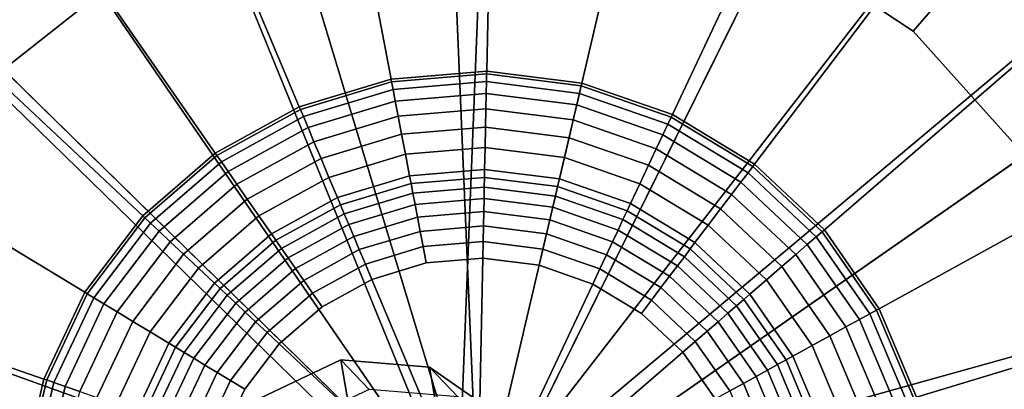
# Model space of a CAD drawing. Extents: x -43.1 to 43.1, y -41.3 to 41.3.
# Tile 586 of 656: x -4.933 to -4.045, y 33.314 to 33.648. Entities that reach past the tile are written whole.
import ezdxf

# ---------------------------------------------------------------- set-up
doc = ezdxf.new("R2010")
doc.units = 0
for name, color, linetype in [('CABLE.1', 18, 'CONTINUOUS'), ('LAMP', 7, 'CONTINUOUS'), ('LAMP_SUPPORT', 18, 'CONTINUOUS'), ('METAL_BASE', 254, 'CONTINUOUS')]:
    doc.layers.add(name, color=color, linetype=linetype)

msp = doc.modelspace()

# ---------------------------------------------------------------- linework, layer by layer
at = {"layer": 'CABLE.1'}
for points in [[(-4.7162, 33.3061, 16.207), (-4.6436, 33.3406, 16.2047), (-4.618, 33.314, 17.3927), (-4.6907, 33.2796, 17.3935)], [(-4.6929, 33.1702, 15.4037), (-4.6201, 33.2039, 15.3967), (-4.6436, 33.3406, 16.2047), (-4.7162, 33.3061, 16.207)], [(-4.6436, 33.3406, 16.2047), (-4.5634, 33.334, 16.2055), (-4.5379, 33.3074, 17.3908), (-4.618, 33.314, 17.3927)], [(-4.6201, 33.2039, 15.3967), (-4.5401, 33.1983, 15.4031), (-4.5634, 33.334, 16.2055), (-4.6436, 33.3406, 16.2047)], [(-4.5634, 33.334, 16.2055), (-4.4972, 33.2881, 16.2091), (-4.4718, 33.2617, 17.3884), (-4.5379, 33.3074, 17.3908)], [(-4.5401, 33.1983, 15.4031), (-4.4743, 33.155, 15.4212), (-4.4972, 33.2881, 16.2091), (-4.5634, 33.334, 16.2055)]]:
    msp.add_3dface(points, dxfattribs=at)
at = {"layer": 'LAMP'}
for points in [[(-4.7381, 33.9077, 22.1433), (-4.519, 33.1826, 22.1433), (-4.5509, 33.9394, 22.1433)], [(-4.3617, 33.9236, 22.1433), (-4.5509, 33.9394, 22.1433), (-4.519, 33.1826, 22.1433), (-4.1824, 33.8612, 22.1433)], [(-4.9116, 33.8304, 22.1433), (-5.0603, 33.7124, 22.1433), (-4.519, 33.1826, 22.1433), (-4.7381, 33.9077, 22.1433)], [(-4.0243, 33.7562, 22.1433), (-4.1824, 33.8612, 22.1433), (-4.519, 33.1826, 22.1433), (-3.8972, 33.6151, 22.1433)], [(-4.2056, 33.8145, 25.2522), (-4.0583, 33.7167, 25.2522), (-4.127, 33.6371, 25.2735), (-4.2523, 33.7203, 25.2735)], [(-3.9809, 33.8064, 25.1939), (-3.8427, 33.653, 25.1939), (-3.94, 33.5853, 25.2522), (-4.0583, 33.7167, 25.2522)], [(-5.0231, 33.676, 25.2522), (-4.8845, 33.7858, 25.2522), (-4.8301, 33.6959, 25.2735), (-4.948, 33.6025, 25.2735)], [(-4.6926, 33.7572, 25.2735), (-4.5443, 33.7823, 25.2735), (-4.519, 33.1826, 25.2735)], [(-4.3944, 33.7698, 25.2735), (-4.2523, 33.7203, 25.2735), (-4.519, 33.1826, 25.2735), (-4.5443, 33.7823, 25.2735)], [(-4.8301, 33.6959, 25.2735), (-4.6926, 33.7572, 25.2735), (-4.519, 33.1826, 25.2735), (-4.948, 33.6025, 25.2735)], [(-4.127, 33.6371, 25.2735), (-4.0263, 33.5253, 25.2735), (-4.519, 33.1826, 25.2735), (-4.2523, 33.7203, 25.2735)], [(-5.1751, 33.5612, 22.1433), (-5.2486, 33.3861, 22.1433), (-4.519, 33.1826, 22.1433), (-5.0603, 33.7124, 22.1433)], [(-4.0583, 33.7167, 25.2522), (-3.94, 33.5853, 25.2522), (-4.0263, 33.5253, 25.2735), (-4.127, 33.6371, 25.2735)], [(-3.8092, 33.4469, 22.1433), (-3.8972, 33.6151, 22.1433), (-4.519, 33.1826, 22.1433), (-3.7658, 33.262, 22.1433)], [(-5.0389, 33.4826, 25.2735), (-4.948, 33.6025, 25.2735), (-4.519, 33.1826, 25.2735), (-5.0971, 33.3439, 25.2735)], [(-3.9565, 33.392, 25.2735), (-3.9221, 33.2456, 25.2735), (-4.519, 33.1826, 25.2735), (-4.0263, 33.5253, 25.2735)], [(-5.2763, 33.1983, 22.1434), (-5.2564, 33.0095, 22.1434), (-4.519, 33.1826, 22.1433), (-5.2486, 33.3861, 22.1433)], [(-5.1191, 33.195, 25.2735), (-5.0971, 33.3439, 25.2735), (-4.519, 33.1826, 25.2735), (-5.1033, 33.0454, 25.2735)]]:
    msp.add_3dface(points, dxfattribs=at)
at = {"layer": 'LAMP_SUPPORT'}
for points in [[(-4.5378, 33.2036, 21.5662), (-4.8912, 34.0685, 21.5662), (-4.6998, 34.1264, 21.5662), (-4.5007, 34.1432, 21.5662)], [(-4.515, 33.2105, 21.5662), (-4.5378, 33.2036, 21.5662), (-4.5007, 34.1432, 21.5662), (-4.3023, 34.1181, 21.5662)], [(-4.515, 33.2105, 21.5662), (-4.3023, 34.1181, 21.5662), (-4.1136, 34.0525, 21.5662), (-3.9426, 33.949, 21.5662)], [(-4.5378, 33.2036, 21.5662), (-5.0663, 33.9722, 21.5662), (-4.8912, 34.0685, 21.5662)], [(-4.5378, 33.2036, 21.5662), (-4.5442, 33.1853, 21.5662), (-5.2176, 33.8415, 21.5662), (-5.0663, 33.9722, 21.5662)], [(-4.5045, 33.9553, 17.7827), (-4.6646, 33.9418, 17.7827), (-4.5981, 33.594, 17.7827), (-4.5118, 33.6012, 17.7827)], [(-4.3452, 33.9352, 17.7827), (-4.5045, 33.9553, 17.7827), (-4.5118, 33.6012, 17.7827), (-4.426, 33.5904, 17.7827)], [(-4.6646, 33.9418, 17.7827), (-4.8183, 33.8953, 17.7827), (-4.681, 33.5689, 17.7827), (-4.5981, 33.594, 17.7827)], [(-4.515, 33.2105, 21.5662), (-3.9426, 33.949, 21.5662), (-3.7968, 33.8122, 21.5662)], [(-4.1935, 33.8824, 17.7827), (-4.3452, 33.9352, 17.7827), (-4.426, 33.5904, 17.7827), (-4.3442, 33.562, 17.7827)], [(-4.8183, 33.8953, 17.7827), (-4.959, 33.8179, 17.7827), (-4.7568, 33.5272, 17.7827), (-4.681, 33.5689, 17.7827)], [(-4.0561, 33.7993, 17.7827), (-4.1935, 33.8824, 17.7827), (-4.3442, 33.562, 17.7827), (-4.2701, 33.5171, 17.7827)], [(-4.5442, 33.1853, 21.5662), (-5.4234, 33.5014, 21.5662), (-5.3384, 33.6823, 21.5662), (-5.2176, 33.8415, 21.5662)], [(-4.959, 33.8179, 17.7827), (-5.0806, 33.713, 17.7827), (-4.8223, 33.4706, 17.7827), (-4.7568, 33.5272, 17.7827)], [(-4.515, 33.2105, 21.5662), (-3.7968, 33.8122, 21.5662), (-3.6827, 33.6481, 21.5662), (-3.6052, 33.4639, 21.5662)], [(-3.939, 33.6894, 17.7827), (-4.0561, 33.7993, 17.7827), (-4.2701, 33.5171, 17.7827), (-4.207, 33.4579, 17.7827)], [(-5.0806, 33.713, 17.7827), (-5.1776, 33.585, 17.7827), (-4.8746, 33.4016, 17.7827), (-4.8223, 33.4706, 17.7827)], [(-3.8473, 33.5575, 17.7827), (-3.939, 33.6894, 17.7827), (-4.207, 33.4579, 17.7827), (-4.1576, 33.3868, 17.7827)], [(-4.5118, 33.6012, 17.7827), (-4.5981, 33.594, 17.7827), (-4.5976, 33.5914, 17.763), (-4.5119, 33.5986, 17.763)], [(-4.5119, 33.5986, 17.763), (-4.5976, 33.5914, 17.763), (-4.5963, 33.5846, 17.7108), (-4.512, 33.5917, 17.7108)], [(-4.4266, 33.5879, 17.763), (-4.5119, 33.5986, 17.763), (-4.512, 33.5917, 17.7108), (-4.4281, 33.5811, 17.7108)], [(-4.426, 33.5904, 17.7827), (-4.5118, 33.6012, 17.7827), (-4.5119, 33.5986, 17.763), (-4.4266, 33.5879, 17.763)], [(-4.5981, 33.594, 17.7827), (-4.681, 33.5689, 17.7827), (-4.68, 33.5665, 17.763), (-4.5976, 33.5914, 17.763)], [(-4.5976, 33.5914, 17.763), (-4.68, 33.5665, 17.763), (-4.6773, 33.5601, 17.7108), (-4.5963, 33.5846, 17.7108)], [(-4.512, 33.5917, 17.7108), (-4.5963, 33.5846, 17.7108), (-4.5943, 33.574, 17.6355), (-4.5123, 33.5809, 17.6355)], [(-4.4281, 33.5811, 17.7108), (-4.512, 33.5917, 17.7108), (-4.5123, 33.5809, 17.6355), (-4.4306, 33.5706, 17.6355)], [(-4.3453, 33.5596, 17.763), (-4.4266, 33.5879, 17.763), (-4.4281, 33.5811, 17.7108), (-4.3483, 33.5533, 17.7108)], [(-4.3442, 33.562, 17.7827), (-4.426, 33.5904, 17.7827), (-4.4266, 33.5879, 17.763), (-4.3453, 33.5596, 17.763)], [(-5.1776, 33.585, 17.7827), (-5.246, 33.4397, 17.7827), (-4.9115, 33.3233, 17.7827), (-4.8746, 33.4016, 17.7827)], [(-4.5963, 33.5846, 17.7108), (-4.6773, 33.5601, 17.7108), (-4.6731, 33.5502, 17.6355), (-4.5943, 33.574, 17.6355)], [(-4.5123, 33.5809, 17.6355), (-4.5943, 33.574, 17.6355), (-4.5917, 33.5604, 17.5472), (-4.5126, 33.5671, 17.5472)], [(-4.4306, 33.5706, 17.6355), (-4.5123, 33.5809, 17.6355), (-4.5126, 33.5671, 17.5472), (-4.4338, 33.5571, 17.5472)], [(-4.3483, 33.5533, 17.7108), (-4.4281, 33.5811, 17.7108), (-4.4306, 33.5706, 17.6355), (-4.3528, 33.5436, 17.6355)], [(-4.681, 33.5689, 17.7827), (-4.7568, 33.5272, 17.7827), (-4.7553, 33.525, 17.763), (-4.68, 33.5665, 17.763)], [(-4.5943, 33.574, 17.6355), (-4.6731, 33.5502, 17.6355), (-4.6677, 33.5374, 17.5472), (-4.5917, 33.5604, 17.5472)], [(-4.3528, 33.5436, 17.6355), (-4.4306, 33.5706, 17.6355), (-4.4338, 33.5571, 17.5472), (-4.3587, 33.531, 17.5472)], [(-4.68, 33.5665, 17.763), (-4.7553, 33.525, 17.763), (-4.7513, 33.5193, 17.7108), (-4.6773, 33.5601, 17.7108)], [(-4.6773, 33.5601, 17.7108), (-4.7513, 33.5193, 17.7108), (-4.7452, 33.5105, 17.6355), (-4.6731, 33.5502, 17.6355)], [(-4.5917, 33.5604, 17.5472), (-4.6677, 33.5374, 17.5472), (-4.6613, 33.5223, 17.4555), (-4.5886, 33.5442, 17.4555)], [(-4.5126, 33.5671, 17.5472), (-4.5917, 33.5604, 17.5472), (-4.5886, 33.5442, 17.4555), (-4.5129, 33.5506, 17.4555)], [(-4.4338, 33.5571, 17.5472), (-4.5126, 33.5671, 17.5472), (-4.5129, 33.5506, 17.4555), (-4.4375, 33.5411, 17.4555)], [(-4.2717, 33.5151, 17.763), (-4.3453, 33.5596, 17.763), (-4.3483, 33.5533, 17.7108), (-4.2759, 33.5095, 17.7108)], [(-4.2701, 33.5171, 17.7827), (-4.3442, 33.562, 17.7827), (-4.3453, 33.5596, 17.763), (-4.2717, 33.5151, 17.763)], [(-4.5129, 33.5506, 17.4555), (-4.5886, 33.5442, 17.4555), (-4.5852, 33.5262, 17.3703), (-4.5133, 33.5322, 17.3703)], [(-4.4375, 33.5411, 17.4555), (-4.5129, 33.5506, 17.4555), (-4.5133, 33.5322, 17.3703), (-4.4417, 33.5232, 17.3703)], [(-4.3587, 33.531, 17.5472), (-4.4338, 33.5571, 17.5472), (-4.4375, 33.5411, 17.4555), (-4.3657, 33.5162, 17.4555)], [(-4.2759, 33.5095, 17.7108), (-4.3483, 33.5533, 17.7108), (-4.3528, 33.5436, 17.6355), (-4.2824, 33.501, 17.6355)], [(-3.785, 33.4095, 17.7827), (-3.8473, 33.5575, 17.7827), (-4.1576, 33.3868, 17.7827), (-4.124, 33.307, 17.7827)], [(-4.6731, 33.5502, 17.6355), (-4.7452, 33.5105, 17.6355), (-4.7373, 33.4991, 17.5472), (-4.6677, 33.5374, 17.5472)], [(-4.5886, 33.5442, 17.4555), (-4.6613, 33.5223, 17.4555), (-4.6542, 33.5053, 17.3703), (-4.5852, 33.5262, 17.3703)], [(-4.2824, 33.501, 17.6355), (-4.3528, 33.5436, 17.6355), (-4.3587, 33.531, 17.5472), (-4.2908, 33.4899, 17.5472)], [(-4.6677, 33.5374, 17.5472), (-4.7373, 33.4991, 17.5472), (-4.7279, 33.4856, 17.4555), (-4.6613, 33.5223, 17.4555)], [(-4.3657, 33.5162, 17.4555), (-4.4375, 33.5411, 17.4555), (-4.4417, 33.5232, 17.3703), (-4.3736, 33.4995, 17.3703)], [(-4.7568, 33.5272, 17.7827), (-4.8223, 33.4706, 17.7827), (-4.8204, 33.4688, 17.763), (-4.7553, 33.525, 17.763)], [(-4.7553, 33.525, 17.763), (-4.8204, 33.4688, 17.763), (-4.8153, 33.4641, 17.7108), (-4.7513, 33.5193, 17.7108)], [(-4.5852, 33.5262, 17.3703), (-4.6542, 33.5053, 17.3703), (-4.6465, 33.4871, 17.3013), (-4.5814, 33.5068, 17.3013)], [(-4.5133, 33.5322, 17.3703), (-4.5852, 33.5262, 17.3703), (-4.5814, 33.5068, 17.3013), (-4.5137, 33.5125, 17.3013)], [(-4.4417, 33.5232, 17.3703), (-4.5133, 33.5322, 17.3703), (-4.5137, 33.5125, 17.3013), (-4.4462, 33.504, 17.3013)], [(-4.2908, 33.4899, 17.5472), (-4.3587, 33.531, 17.5472), (-4.3657, 33.5162, 17.4555), (-4.3007, 33.4768, 17.4555)], [(-4.7513, 33.5193, 17.7108), (-4.8153, 33.4641, 17.7108), (-4.8075, 33.4567, 17.6355), (-4.7452, 33.5105, 17.6355)], [(-4.6613, 33.5223, 17.4555), (-4.7279, 33.4856, 17.4555), (-4.7174, 33.4705, 17.3703), (-4.6542, 33.5053, 17.3703)], [(-4.3736, 33.4995, 17.3703), (-4.4417, 33.5232, 17.3703), (-4.4462, 33.504, 17.3013), (-4.382, 33.4816, 17.3013)], [(-4.3007, 33.4768, 17.4555), (-4.3657, 33.5162, 17.4555), (-4.3736, 33.4995, 17.3703), (-4.3119, 33.4622, 17.3703)], [(-4.209, 33.4562, 17.763), (-4.2717, 33.5151, 17.763), (-4.2759, 33.5095, 17.7108), (-4.2143, 33.4516, 17.7108)], [(-4.207, 33.4579, 17.7827), (-4.2701, 33.5171, 17.7827), (-4.2717, 33.5151, 17.763), (-4.209, 33.4562, 17.763)], [(-4.7452, 33.5105, 17.6355), (-4.8075, 33.4567, 17.6355), (-4.7974, 33.4472, 17.5472), (-4.7373, 33.4991, 17.5472)], [(-4.5814, 33.5068, 17.3013), (-4.6465, 33.4871, 17.3013), (-4.6438, 33.4805, 17.2841), (-4.5801, 33.4998, 17.2841)], [(-4.5137, 33.5125, 17.3013), (-4.5814, 33.5068, 17.3013), (-4.5801, 33.4998, 17.2841), (-4.5138, 33.5053, 17.2841)], [(-4.4462, 33.504, 17.3013), (-4.5137, 33.5125, 17.3013), (-4.5138, 33.5053, 17.2841), (-4.4478, 33.497, 17.2841)], [(-4.2143, 33.4516, 17.7108), (-4.2759, 33.5095, 17.7108), (-4.2824, 33.501, 17.6355), (-4.2224, 33.4446, 17.6355)], [(-4.5442, 33.1853, 21.5662), (-5.469, 33.3068, 21.5662), (-5.4234, 33.5014, 21.5662)], [(-4.7373, 33.4991, 17.5472), (-4.7974, 33.4472, 17.5472), (-4.7854, 33.436, 17.4555), (-4.7279, 33.4856, 17.4555)], [(-4.6542, 33.5053, 17.3703), (-4.7174, 33.4705, 17.3703), (-4.7061, 33.4543, 17.3013), (-4.6465, 33.4871, 17.3013)], [(-4.5801, 33.4998, 17.2841), (-4.6438, 33.4805, 17.2841), (-4.6404, 33.4724, 17.2683), (-4.5785, 33.4911, 17.2683)], [(-4.5138, 33.5053, 17.2841), (-4.5801, 33.4998, 17.2841), (-4.5785, 33.4911, 17.2683), (-4.514, 33.4965, 17.2683)], [(-4.4478, 33.497, 17.2841), (-4.5138, 33.5053, 17.2841), (-4.514, 33.4965, 17.2683), (-4.4498, 33.4884, 17.2683)], [(-4.385, 33.4752, 17.2841), (-4.4478, 33.497, 17.2841), (-4.4498, 33.4884, 17.2683), (-4.3888, 33.4672, 17.2683)], [(-4.382, 33.4816, 17.3013), (-4.4462, 33.504, 17.3013), (-4.4478, 33.497, 17.2841), (-4.385, 33.4752, 17.2841)], [(-4.3119, 33.4622, 17.3703), (-4.3736, 33.4995, 17.3703), (-4.382, 33.4816, 17.3013), (-4.3238, 33.4464, 17.3013)], [(-4.2224, 33.4446, 17.6355), (-4.2824, 33.501, 17.6355), (-4.2908, 33.4899, 17.5472), (-4.2329, 33.4356, 17.5472)], [(-4.5785, 33.4911, 17.2683), (-4.6404, 33.4724, 17.2683), (-4.6363, 33.4628, 17.2543), (-4.5765, 33.4809, 17.2543)], [(-4.514, 33.4965, 17.2683), (-4.5785, 33.4911, 17.2683), (-4.5765, 33.4809, 17.2543), (-4.5142, 33.4862, 17.2543)], [(-4.4498, 33.4884, 17.2683), (-4.514, 33.4965, 17.2683), (-4.5142, 33.4862, 17.2543), (-4.4522, 33.4784, 17.2543)], [(-4.3888, 33.4672, 17.2683), (-4.4498, 33.4884, 17.2683), (-4.4522, 33.4784, 17.2543), (-4.3932, 33.4578, 17.2543)], [(-4.2329, 33.4356, 17.5472), (-4.2908, 33.4899, 17.5472), (-4.3007, 33.4768, 17.4555), (-4.2453, 33.4248, 17.4555)], [(-4.7279, 33.4856, 17.4555), (-4.7854, 33.436, 17.4555), (-4.772, 33.4234, 17.3703), (-4.7174, 33.4705, 17.3703)], [(-4.6465, 33.4871, 17.3013), (-4.7061, 33.4543, 17.3013), (-4.7021, 33.4485, 17.2841), (-4.6438, 33.4805, 17.2841)], [(-4.6438, 33.4805, 17.2841), (-4.7021, 33.4485, 17.2841), (-4.697, 33.4412, 17.2683), (-4.6404, 33.4724, 17.2683)], [(-4.5765, 33.4809, 17.2543), (-4.6363, 33.4628, 17.2543), (-4.6318, 33.452, 17.2426), (-4.5743, 33.4694, 17.2426)], [(-4.5142, 33.4862, 17.2543), (-4.5765, 33.4809, 17.2543), (-4.5743, 33.4694, 17.2426), (-4.5145, 33.4744, 17.2426)], [(-4.4522, 33.4784, 17.2543), (-4.5142, 33.4862, 17.2543), (-4.5145, 33.4744, 17.2426), (-4.4549, 33.4669, 17.2426)], [(-4.3238, 33.4464, 17.3013), (-4.382, 33.4816, 17.3013), (-4.385, 33.4752, 17.2841), (-4.3281, 33.4407, 17.2841)], [(-4.8223, 33.4706, 17.7827), (-4.8746, 33.4016, 17.7827), (-4.8724, 33.4003, 17.763), (-4.8204, 33.4688, 17.763)], [(-4.7174, 33.4705, 17.3703), (-4.772, 33.4234, 17.3703), (-4.7576, 33.4099, 17.3013), (-4.7061, 33.4543, 17.3013)], [(-4.6404, 33.4724, 17.2683), (-4.697, 33.4412, 17.2683), (-4.6911, 33.4327, 17.2543), (-4.6363, 33.4628, 17.2543)], [(-4.5145, 33.4744, 17.2426), (-4.5743, 33.4694, 17.2426), (-4.5719, 33.4566, 17.2337), (-4.5147, 33.4615, 17.2337)], [(-4.4549, 33.4669, 17.2426), (-4.5145, 33.4744, 17.2426), (-4.5147, 33.4615, 17.2337), (-4.4578, 33.4543, 17.2337)], [(-4.3932, 33.4578, 17.2543), (-4.4522, 33.4784, 17.2543), (-4.4549, 33.4669, 17.2426), (-4.3982, 33.4472, 17.2426)], [(-4.3281, 33.4407, 17.2841), (-4.385, 33.4752, 17.2841), (-4.3888, 33.4672, 17.2683), (-4.3334, 33.4337, 17.2683)], [(-4.2453, 33.4248, 17.4555), (-4.3007, 33.4768, 17.4555), (-4.3119, 33.4622, 17.3703), (-4.2593, 33.4128, 17.3703)], [(-4.8204, 33.4688, 17.763), (-4.8724, 33.4003, 17.763), (-4.8664, 33.3967, 17.7108), (-4.8153, 33.4641, 17.7108)], [(-4.8153, 33.4641, 17.7108), (-4.8664, 33.3967, 17.7108), (-4.8573, 33.3911, 17.6355), (-4.8075, 33.4567, 17.6355)], [(-4.6363, 33.4628, 17.2543), (-4.6911, 33.4327, 17.2543), (-4.6844, 33.4231, 17.2426), (-4.6318, 33.452, 17.2426)], [(-4.5743, 33.4694, 17.2426), (-4.6318, 33.452, 17.2426), (-4.6268, 33.4401, 17.2337), (-4.5719, 33.4566, 17.2337)], [(-4.5147, 33.4615, 17.2337), (-4.5719, 33.4566, 17.2337), (-4.5692, 33.4428, 17.228), (-4.515, 33.4474, 17.228)], [(-4.4975, 33.1942, 21.5662), (-4.515, 33.2105, 21.5662), (-3.6052, 33.4639, 21.5662), (-3.5677, 33.2675, 21.5662)], [(-4.4578, 33.4543, 17.2337), (-4.5147, 33.4615, 17.2337), (-4.515, 33.4474, 17.228), (-4.4611, 33.4406, 17.228)], [(-4.3982, 33.4472, 17.2426), (-4.4549, 33.4669, 17.2426), (-4.4578, 33.4543, 17.2337), (-4.4037, 33.4354, 17.2337)], [(-4.3334, 33.4337, 17.2683), (-4.3888, 33.4672, 17.2683), (-4.3932, 33.4578, 17.2543), (-4.3397, 33.4255, 17.2543)], [(-4.2593, 33.4128, 17.3703), (-4.3119, 33.4622, 17.3703), (-4.3238, 33.4464, 17.3013), (-4.2742, 33.3999, 17.3013)], [(-4.8075, 33.4567, 17.6355), (-4.8573, 33.3911, 17.6355), (-4.8454, 33.3839, 17.5472), (-4.7974, 33.4472, 17.5472)], [(-4.7061, 33.4543, 17.3013), (-4.7576, 33.4099, 17.3013), (-4.7524, 33.405, 17.2841), (-4.7021, 33.4485, 17.2841)], [(-4.5719, 33.4566, 17.2337), (-4.6268, 33.4401, 17.2337), (-4.6213, 33.4271, 17.228), (-4.5692, 33.4428, 17.228)], [(-4.4037, 33.4354, 17.2337), (-4.4578, 33.4543, 17.2337), (-4.4611, 33.4406, 17.228), (-4.4097, 33.4227, 17.228)], [(-4.3397, 33.4255, 17.2543), (-4.3932, 33.4578, 17.2543), (-4.3982, 33.4472, 17.2426), (-4.3468, 33.4161, 17.2426)], [(-4.1599, 33.3856, 17.763), (-4.209, 33.4562, 17.763), (-4.2143, 33.4516, 17.7108), (-4.166, 33.3822, 17.7108)], [(-4.1576, 33.3868, 17.7827), (-4.207, 33.4579, 17.7827), (-4.209, 33.4562, 17.763), (-4.1599, 33.3856, 17.763)], [(-4.7974, 33.4472, 17.5472), (-4.8454, 33.3839, 17.5472), (-4.8313, 33.3754, 17.4555), (-4.7854, 33.436, 17.4555)], [(-4.7021, 33.4485, 17.2841), (-4.7524, 33.405, 17.2841), (-4.746, 33.3989, 17.2683), (-4.697, 33.4412, 17.2683)], [(-4.6318, 33.452, 17.2426), (-4.6844, 33.4231, 17.2426), (-4.677, 33.4124, 17.2337), (-4.6268, 33.4401, 17.2337)], [(-4.515, 33.4474, 17.228), (-4.5692, 33.4428, 17.228), (-4.5664, 33.4281, 17.226), (-4.5153, 33.4324, 17.226)], [(-4.4611, 33.4406, 17.228), (-4.515, 33.4474, 17.228), (-4.5153, 33.4324, 17.226), (-4.4645, 33.426, 17.226)], [(-4.3468, 33.4161, 17.2426), (-4.3982, 33.4472, 17.2426), (-4.4037, 33.4354, 17.2337), (-4.3546, 33.4058, 17.2337)], [(-4.2742, 33.3999, 17.3013), (-4.3238, 33.4464, 17.3013), (-4.3281, 33.4407, 17.2841), (-4.2796, 33.3952, 17.2841)], [(-4.1754, 33.377, 17.6355), (-4.2224, 33.4446, 17.6355), (-4.2329, 33.4356, 17.5472), (-4.1876, 33.3704, 17.5472)], [(-4.166, 33.3822, 17.7108), (-4.2143, 33.4516, 17.7108), (-4.2224, 33.4446, 17.6355), (-4.1754, 33.377, 17.6355)], [(-5.246, 33.4397, 17.7827), (-5.2826, 33.2833, 17.7827), (-4.9312, 33.239, 17.7827), (-4.9115, 33.3233, 17.7827)], [(-4.7854, 33.436, 17.4555), (-4.8313, 33.3754, 17.4555), (-4.8156, 33.3659, 17.3703), (-4.772, 33.4234, 17.3703)], [(-4.697, 33.4412, 17.2683), (-4.746, 33.3989, 17.2683), (-4.7384, 33.3919, 17.2543), (-4.6911, 33.4327, 17.2543)], [(-4.6268, 33.4401, 17.2337), (-4.677, 33.4124, 17.2337), (-4.669, 33.4009, 17.228), (-4.6213, 33.4271, 17.228)], [(-4.5692, 33.4428, 17.228), (-4.6213, 33.4271, 17.228), (-4.6155, 33.4132, 17.226), (-4.5664, 33.4281, 17.226)], [(-4.4097, 33.4227, 17.228), (-4.4611, 33.4406, 17.228), (-4.4645, 33.426, 17.226), (-4.4161, 33.4091, 17.226)], [(-4.3546, 33.4058, 17.2337), (-4.4037, 33.4354, 17.2337), (-4.4097, 33.4227, 17.228), (-4.3631, 33.3945, 17.228)], [(-4.2796, 33.3952, 17.2841), (-4.3281, 33.4407, 17.2841), (-4.3334, 33.4337, 17.2683), (-4.2863, 33.3894, 17.2683)], [(-4.1876, 33.3704, 17.5472), (-4.2329, 33.4356, 17.5472), (-4.2453, 33.4248, 17.4555), (-4.202, 33.3624, 17.4555)], [(-4.6911, 33.4327, 17.2543), (-4.7384, 33.3919, 17.2543), (-4.7299, 33.3838, 17.2426), (-4.6844, 33.4231, 17.2426)], [(-4.6213, 33.4271, 17.228), (-4.669, 33.4009, 17.228), (-4.6604, 33.3885, 17.226), (-4.6155, 33.4132, 17.226)], [(-4.5153, 33.4324, 17.226), (-4.5664, 33.4281, 17.226), (-4.6155, 33.4132, 17.226), (-4.5204, 33.1873, 17.226)], [(-4.4161, 33.4091, 17.226), (-4.4645, 33.426, 17.226), (-4.5153, 33.4324, 17.226), (-4.5204, 33.1873, 17.226)], [(-4.2863, 33.3894, 17.2683), (-4.3334, 33.4337, 17.2683), (-4.3397, 33.4255, 17.2543), (-4.2941, 33.3827, 17.2543)], [(-4.772, 33.4234, 17.3703), (-4.8156, 33.3659, 17.3703), (-4.7987, 33.3557, 17.3013), (-4.7576, 33.4099, 17.3013)], [(-4.6844, 33.4231, 17.2426), (-4.7299, 33.3838, 17.2426), (-4.7204, 33.3749, 17.2337), (-4.677, 33.4124, 17.2337)], [(-4.3631, 33.3945, 17.228), (-4.4097, 33.4227, 17.228), (-4.4161, 33.4091, 17.226), (-4.3722, 33.3826, 17.226)], [(-4.2941, 33.3827, 17.2543), (-4.3397, 33.4255, 17.2543), (-4.3468, 33.4161, 17.2426), (-4.303, 33.375, 17.2426)], [(-4.202, 33.3624, 17.4555), (-4.2453, 33.4248, 17.4555), (-4.2593, 33.4128, 17.3703), (-4.2181, 33.3536, 17.3703)], [(-4.7576, 33.4099, 17.3013), (-4.7987, 33.3557, 17.3013), (-4.7926, 33.352, 17.2841), (-4.7524, 33.405, 17.2841)], [(-4.677, 33.4124, 17.2337), (-4.7204, 33.3749, 17.2337), (-4.7101, 33.3653, 17.228), (-4.669, 33.4009, 17.228)], [(-4.6155, 33.4132, 17.226), (-4.6604, 33.3885, 17.226), (-4.6992, 33.355, 17.226), (-4.5204, 33.1873, 17.226)], [(-4.3349, 33.3475, 17.226), (-4.3722, 33.3826, 17.226), (-4.4161, 33.4091, 17.226), (-4.5204, 33.1873, 17.226)], [(-4.303, 33.375, 17.2426), (-4.3468, 33.4161, 17.2426), (-4.3546, 33.4058, 17.2337), (-4.3128, 33.3665, 17.2337)], [(-4.2181, 33.3536, 17.3703), (-4.2593, 33.4128, 17.3703), (-4.2742, 33.3999, 17.3013), (-4.2354, 33.344, 17.3013)], [(-3.7549, 33.2518, 17.7827), (-3.785, 33.4095, 17.7827), (-4.124, 33.307, 17.7827), (-4.1078, 33.222, 17.7827)], [(-4.8746, 33.4016, 17.7827), (-4.9115, 33.3233, 17.7827), (-4.909, 33.3225, 17.763), (-4.8724, 33.4003, 17.763)], [(-4.8724, 33.4003, 17.763), (-4.909, 33.3225, 17.763), (-4.9024, 33.3202, 17.7108), (-4.8664, 33.3967, 17.7108)], [(-4.7524, 33.405, 17.2841), (-4.7926, 33.352, 17.2841), (-4.785, 33.3474, 17.2683), (-4.746, 33.3989, 17.2683)], [(-4.669, 33.4009, 17.228), (-4.7101, 33.3653, 17.228), (-4.6992, 33.355, 17.226), (-4.6604, 33.3885, 17.226)], [(-4.3128, 33.3665, 17.2337), (-4.3546, 33.4058, 17.2337), (-4.3631, 33.3945, 17.228), (-4.3235, 33.3573, 17.228)], [(-4.2354, 33.344, 17.3013), (-4.2742, 33.3999, 17.3013), (-4.2796, 33.3952, 17.2841), (-4.2416, 33.3406, 17.2841)], [(-4.8664, 33.3967, 17.7108), (-4.9024, 33.3202, 17.7108), (-4.8923, 33.3166, 17.6355), (-4.8573, 33.3911, 17.6355)], [(-4.8573, 33.3911, 17.6355), (-4.8923, 33.3166, 17.6355), (-4.8792, 33.3121, 17.5472), (-4.8454, 33.3839, 17.5472)], [(-4.746, 33.3989, 17.2683), (-4.785, 33.3474, 17.2683), (-4.7762, 33.3421, 17.2543), (-4.7384, 33.3919, 17.2543)], [(-4.7384, 33.3919, 17.2543), (-4.7762, 33.3421, 17.2543), (-4.7661, 33.336, 17.2426), (-4.7299, 33.3838, 17.2426)], [(-4.3235, 33.3573, 17.228), (-4.3631, 33.3945, 17.228), (-4.3722, 33.3826, 17.226), (-4.3349, 33.3475, 17.226)], [(-4.2416, 33.3406, 17.2841), (-4.2796, 33.3952, 17.2841), (-4.2863, 33.3894, 17.2683), (-4.2494, 33.3364, 17.2683)], [(-4.8454, 33.3839, 17.5472), (-4.8792, 33.3121, 17.5472), (-4.8637, 33.3067, 17.4555), (-4.8313, 33.3754, 17.4555)], [(-4.7299, 33.3838, 17.2426), (-4.7661, 33.336, 17.2426), (-4.755, 33.3293, 17.2337), (-4.7204, 33.3749, 17.2337)], [(-4.2584, 33.3314, 17.2543), (-4.2941, 33.3827, 17.2543), (-4.303, 33.375, 17.2426), (-4.2687, 33.3257, 17.2426)], [(-4.2494, 33.3364, 17.2683), (-4.2863, 33.3894, 17.2683), (-4.2941, 33.3827, 17.2543), (-4.2584, 33.3314, 17.2543)], [(-4.1332, 33.3043, 17.7108), (-4.166, 33.3822, 17.7108), (-4.1754, 33.377, 17.6355), (-4.1435, 33.3012, 17.6355)], [(-4.1265, 33.3063, 17.763), (-4.1599, 33.3856, 17.763), (-4.166, 33.3822, 17.7108), (-4.1332, 33.3043, 17.7108)], [(-4.124, 33.307, 17.7827), (-4.1576, 33.3868, 17.7827), (-4.1599, 33.3856, 17.763), (-4.1265, 33.3063, 17.763)], [(-4.8313, 33.3754, 17.4555), (-4.8637, 33.3067, 17.4555), (-4.8463, 33.3006, 17.3703), (-4.8156, 33.3659, 17.3703)], [(-4.7204, 33.3749, 17.2337), (-4.755, 33.3293, 17.2337), (-4.743, 33.322, 17.228), (-4.7101, 33.3653, 17.228)], [(-4.2687, 33.3257, 17.2426), (-4.303, 33.375, 17.2426), (-4.3128, 33.3665, 17.2337), (-4.2801, 33.3194, 17.2337)], [(-4.1435, 33.3012, 17.6355), (-4.1754, 33.377, 17.6355), (-4.1876, 33.3704, 17.5472), (-4.1568, 33.2972, 17.5472)], [(-4.8156, 33.3659, 17.3703), (-4.8463, 33.3006, 17.3703), (-4.8276, 33.2941, 17.3013), (-4.7987, 33.3557, 17.3013)], [(-4.7101, 33.3653, 17.228), (-4.743, 33.322, 17.228), (-4.7301, 33.3142, 17.226), (-4.6992, 33.355, 17.226)], [(-4.2801, 33.3194, 17.2337), (-4.3128, 33.3665, 17.2337), (-4.3235, 33.3573, 17.228), (-4.2924, 33.3127, 17.228)], [(-4.1568, 33.2972, 17.5472), (-4.1876, 33.3704, 17.5472), (-4.202, 33.3624, 17.4555), (-4.1725, 33.2924, 17.4555)], [(-4.7987, 33.3557, 17.3013), (-4.8276, 33.2941, 17.3013), (-4.8209, 33.2918, 17.2841), (-4.7926, 33.352, 17.2841)], [(-4.6992, 33.355, 17.226), (-4.7301, 33.3142, 17.226), (-4.752, 33.2678, 17.226), (-4.5204, 33.1873, 17.226)], [(-4.2924, 33.3127, 17.228), (-4.3235, 33.3573, 17.228), (-4.3349, 33.3475, 17.226), (-4.3056, 33.3054, 17.226)], [(-4.1725, 33.2924, 17.4555), (-4.202, 33.3624, 17.4555), (-4.2181, 33.3536, 17.3703), (-4.1901, 33.2871, 17.3703)], [(-4.7926, 33.352, 17.2841), (-4.8209, 33.2918, 17.2841), (-4.8126, 33.2889, 17.2683), (-4.785, 33.3474, 17.2683)], [(-4.785, 33.3474, 17.2683), (-4.8126, 33.2889, 17.2683), (-4.8028, 33.2855, 17.2543), (-4.7762, 33.3421, 17.2543)], [(-4.2857, 33.2582, 17.226), (-4.3056, 33.3054, 17.226), (-4.3349, 33.3475, 17.226), (-4.5204, 33.1873, 17.226)], [(-4.1901, 33.2871, 17.3703), (-4.2181, 33.3536, 17.3703), (-4.2354, 33.344, 17.3013), (-4.209, 33.2814, 17.3013)], [(-4.7762, 33.3421, 17.2543), (-4.8028, 33.2855, 17.2543), (-4.7917, 33.2816, 17.2426), (-4.7661, 33.336, 17.2426)], [(-4.2158, 33.2793, 17.2841), (-4.2416, 33.3406, 17.2841), (-4.2494, 33.3364, 17.2683), (-4.2243, 33.2767, 17.2683)], [(-4.209, 33.2814, 17.3013), (-4.2354, 33.344, 17.3013), (-4.2416, 33.3406, 17.2841), (-4.2158, 33.2793, 17.2841)], [(-4.7661, 33.336, 17.2426), (-4.7917, 33.2816, 17.2426), (-4.7794, 33.2774, 17.2337), (-4.755, 33.3293, 17.2337)], [(-4.755, 33.3293, 17.2337), (-4.7794, 33.2774, 17.2337), (-4.7661, 33.2727, 17.228), (-4.743, 33.322, 17.228)], [(-4.2342, 33.2738, 17.2543), (-4.2584, 33.3314, 17.2543), (-4.2687, 33.3257, 17.2426), (-4.2454, 33.2704, 17.2426)], [(-4.2243, 33.2767, 17.2683), (-4.2494, 33.3364, 17.2683), (-4.2584, 33.3314, 17.2543), (-4.2342, 33.2738, 17.2543)], [(-4.9115, 33.3233, 17.7827), (-4.9312, 33.239, 17.7827), (-4.9286, 33.2387, 17.763), (-4.909, 33.3225, 17.763)], [(-4.909, 33.3225, 17.763), (-4.9286, 33.2387, 17.763), (-4.9217, 33.2378, 17.7108), (-4.9024, 33.3202, 17.7108)], [(-4.9024, 33.3202, 17.7108), (-4.9217, 33.2378, 17.7108), (-4.9111, 33.2365, 17.6355), (-4.8923, 33.3166, 17.6355)], [(-4.743, 33.322, 17.228), (-4.7661, 33.2727, 17.228), (-4.752, 33.2678, 17.226), (-4.7301, 33.3142, 17.226)], [(-4.2579, 33.2666, 17.2337), (-4.2801, 33.3194, 17.2337), (-4.2924, 33.3127, 17.228), (-4.2713, 33.2625, 17.228)], [(-4.2454, 33.2704, 17.2426), (-4.2687, 33.3257, 17.2426), (-4.2801, 33.3194, 17.2337), (-4.2579, 33.2666, 17.2337)], [(-4.8923, 33.3166, 17.6355), (-4.9111, 33.2365, 17.6355), (-4.8973, 33.2348, 17.5472), (-4.8792, 33.3121, 17.5472)]]:
    msp.add_3dface(points, dxfattribs=at)
at = {"layer": 'METAL_BASE'}
for points in [[(-13.7769, 39.5777, 30.241), (-13.7428, 39.5898, 30.106), (-0.2948, 1.6139, 30.106), (-0.3289, 1.6019, 30.241)], [(-13.7428, 39.5898, 30.106), (-13.7769, 39.5777, 29.9709), (-0.3289, 1.6019, 29.9709), (-0.2948, 1.6139, 30.106)], [(-13.8701, 39.5447, 30.3399), (-13.7769, 39.5777, 30.241), (-0.3289, 1.6019, 30.241), (-0.4221, 1.5689, 30.3399)], [(-13.7769, 39.5777, 29.9709), (-13.8701, 39.5447, 29.872), (-0.4221, 1.5689, 29.872), (-0.3289, 1.6019, 29.9709)], [(-13.9974, 39.4997, 30.3761), (-13.8701, 39.5447, 30.3399), (-0.4221, 1.5689, 30.3399), (-0.5494, 1.5238, 30.3761)], [(-13.8701, 39.5447, 29.872), (-13.9974, 39.4997, 29.8358), (-0.5494, 1.5238, 29.8358), (-0.4221, 1.5689, 29.872)], [(-14.1247, 39.4546, 30.3399), (-13.9974, 39.4997, 30.3761), (-0.5494, 1.5238, 30.3761), (-0.6767, 1.4787, 30.3399)], [(-13.9974, 39.4997, 29.8358), (-14.1247, 39.4546, 29.872), (-0.6767, 1.4787, 29.872), (-0.5494, 1.5238, 29.8358)], [(-14.2179, 39.4216, 30.241), (-14.1247, 39.4546, 30.3399), (-0.6767, 1.4787, 30.3399), (-0.7699, 1.4457, 30.241)], [(-14.1247, 39.4546, 29.872), (-14.2179, 39.4216, 29.9709), (-0.7699, 1.4457, 29.9709), (-0.6767, 1.4787, 29.872)], [(-14.252, 39.4095, 30.106), (-14.2179, 39.4216, 30.241), (-0.7699, 1.4457, 30.241), (-0.8041, 1.4336, 30.106)], [(-14.2179, 39.4216, 29.9709), (-14.252, 39.4095, 30.106), (-0.8041, 1.4336, 30.106), (-0.7699, 1.4457, 29.9709)]]:
    msp.add_3dface(points, dxfattribs=at)

doc.saveas('drawing.dxf')
